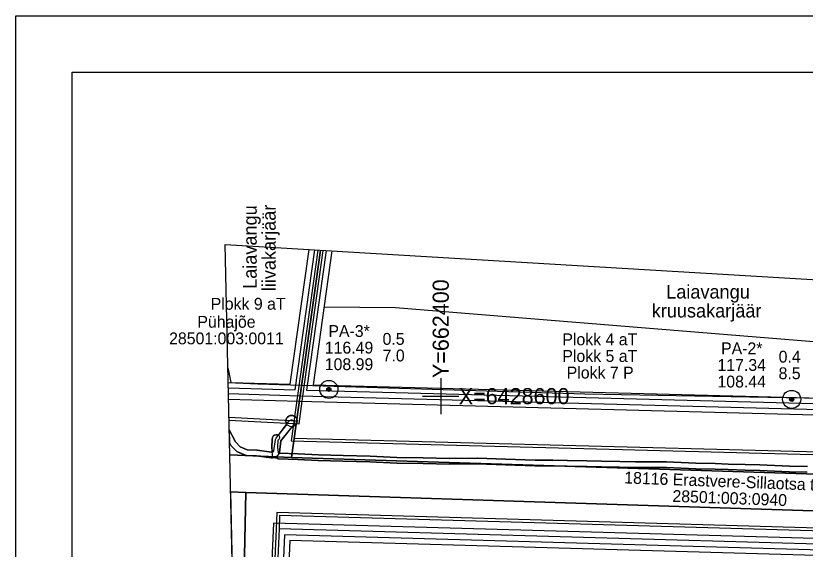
# Model space of a CAD drawing. Extents: x 662249 to 665480, y 6426254 to 6428735.
# Drawn here: x 662249.4 to 662529.1, y 6428545.8 to 6428734.7 of the extents above; entities that cross this region are included whole.
import ezdxf

# ---------------------------------------------------------------- set-up
doc = ezdxf.new("R2010")
doc.units = 0
for name, color, linetype in [('AKTIIVNE_MAEERALDIS', 7, 'Continuous'), ('AKTIIVSE_MAEERALDISE_TMAA', 7, 'Continuous'), ('Alajaamad__x0020__ja__x0020__jaotusseadmed_VOOND', 7, 'Continuous'), ('Elektrimaakaabelliin_1_VOOND', 7, 'Continuous'), ('GEOLPUNKT', 7, 'Continuous'), ('kataster', 7, 'Continuous'), ('KITSENDUSED', 7, 'Continuous'), ('MOOTPIIR', 7, 'Continuous'), ('PLOKK', 7, 'Continuous'), ('Transport_VOOND', 7, 'Continuous'), ('TÄIDE', 7, 'Continuous'), ('VORK', 7, 'Continuous'), ('VORMISTUS', 7, 'Continuous')]:
    doc.layers.add(name, color=color, linetype=linetype)

msp = doc.modelspace()

# ---------------------------------------------------------------- linework, layer by layer
at = {"layer": 'AKTIIVNE_MAEERALDIS'}
for points in [[(662324.76, 6428602.91), (662348.42, 6428602.2), (662355.38, 6428651.79)], [(662324.8, 6428600.91), (662350.15, 6428600.15), (662357.38, 6428651.67)], [(662357.42, 6428651.67), (662350.2, 6428600.12), (662789.99, 6428588.57), (662805.42, 6428624.98)], [(662359.42, 6428651.55), (662352.49, 6428602.06), (662788.68, 6428590.61), (662803.3, 6428625.11)], [(662704.62, 6428540.65), (662344.61, 6428550.92), (662342.11, 6428494.24)]]:
    msp.add_lwpolyline(points, dxfattribs=at)
msp.add_lwpolyline([(662342.7, 6428552.98), (662340.06, 6428493.24), (662661.3, 6428493.57), (662707.81, 6428542.56)], close=True, dxfattribs=at)
at = {"layer": 'AKTIIVSE_MAEERALDISE_TMAA'}
for points in [[(662324.99, 6428592.59), (662325, 6428592.54), (662348.99, 6428591.22), (662350.15, 6428600.15), (662357.38, 6428651.67)], [(662325.01, 6428591.54), (662349.86, 6428590.17), (662351.14, 6428600.02), (662358.38, 6428651.61)], [(662356.41, 6428651.73), (662346.95, 6428584.2), (662784.35, 6428572.71), (662806.48, 6428624.92)], [(662357.41, 6428651.67), (662348.1, 6428585.17), (662783.7, 6428573.73), (662805.42, 6428624.98)]]:
    msp.add_lwpolyline(points, dxfattribs=at)
for points in [[(662341.7, 6428553.02), (662339.01, 6428492.24), (662661.73, 6428492.57), (662708.8, 6428542.15), (662709, 6428548.16), (662341.91, 6428558.81)], [(662342.7, 6428552.98), (662340.06, 6428493.24), (662661.3, 6428493.57), (662707.81, 6428542.56), (662707.97, 6428547.19), (662342.87, 6428557.78)]]:
    msp.add_lwpolyline(points, close=True, dxfattribs=at)
at = {"layer": 'Alajaamad__x0020__ja__x0020__jaotusseadmed_VOOND'}
msp.add_lwpolyline([(662349.13, 6428591.16), (662349.06, 6428590.64), (662348.86, 6428590.16), (662348.54, 6428589.75), (662348.13, 6428589.43), (662347.65, 6428589.23), (662347.13, 6428589.16), (662346.61, 6428589.23), (662346.13, 6428589.43), (662345.72, 6428589.75), (662345.4, 6428590.16), (662345.2, 6428590.64), (662345.13, 6428591.16), (662345.2, 6428591.68), (662345.4, 6428592.16), (662345.72, 6428592.57), (662346.13, 6428592.89), (662346.61, 6428593.09), (662347.13, 6428593.16), (662347.65, 6428593.09), (662348.13, 6428592.89), (662348.54, 6428592.57), (662348.86, 6428592.16), (662349.06, 6428591.68), (662349.11, 6428591.42), (662349.13, 6428591.29)], close=True, dxfattribs=at)
at = {"layer": 'Elektrimaakaabelliin_1_VOOND'}
for points in [[(662325.08, 6428588.11), (662327.24, 6428583.76), (662328.96, 6428582.07), (662331.44, 6428580.96), (662334.89, 6428580.86), (662335, 6428580.85), (662340.02, 6428580.13), (662340.68, 6428580.32), (662340.9, 6428580.6), (662341.45, 6428584.67), (662341.52, 6428584.91), (662341.65, 6428585.14), (662346.34, 6428591.2), (662346.52, 6428591.38), (662346.75, 6428591.51), (662347, 6428591.58), (662347.26, 6428591.58), (662347.51, 6428591.51), (662347.74, 6428591.38), (662347.92, 6428591.2), (662348.05, 6428590.97), (662348.12, 6428590.72), (662348.12, 6428590.46), (662348.05, 6428590.21), (662347.92, 6428589.98), (662343.4, 6428584.13), (662342.84, 6428580.06), (662342.77, 6428579.81), (662342.64, 6428579.58), (662342.63, 6428579.57), (662342.04, 6428578.83), (662341.87, 6428578.66), (662341.64, 6428578.53), (662341.54, 6428578.49), (662340.37, 6428578.15), (662340.22, 6428578.12), (662340.16, 6428578.11), (662340.09, 6428578.11), (662339.95, 6428578.12), (662334.77, 6428578.86), (662331.18, 6428578.97), (662330.95, 6428579), (662330.8, 6428579.06), (662327.98, 6428580.32), (662327.78, 6428580.44), (662327.69, 6428580.52), (662325.72, 6428582.45), (662325.59, 6428582.6), (662325.52, 6428582.72), (662325.19, 6428583.4)], [(662529.89, 6428573.06), (662523.55, 6428573.16), (662523.52, 6428573.16), (662513.02, 6428573.64), (662507.86, 6428573.79), (662501.82, 6428573.96), (662497.2, 6428574.1), (662490.39, 6428574.3), (662490.38, 6428574.3), (662479.95, 6428574.68), (662474.54, 6428574.7), (662468.96, 6428574.71), (662468.94, 6428574.71), (662463.37, 6428574.82), (662463.37, 6428574.82), (662456.91, 6428574.97), (662451.75, 6428575.07), (662444.83, 6428575.21), (662439.67, 6428575.27), (662433.41, 6428575.35), (662433.39, 6428575.35), (662422.9, 6428575.65), (662422.9, 6428575.65), (662412.94, 6428575.97), (662403.12, 6428575.96), (662403.1, 6428575.96), (662393.77, 6428576.17), (662384.46, 6428576.3), (662384.42, 6428576.3), (662374.91, 6428576.77), (662365.37, 6428576.99), (662365.36, 6428576.99), (662356.63, 6428577.22), (662356.62, 6428577.22), (662349.42, 6428577.54), (662342.53, 6428577.81), (662342.31, 6428577.84), (662342.27, 6428577.86), (662341.12, 6428578.22), (662340.92, 6428578.3), (662340.71, 6428578.46), (662340.55, 6428578.67), (662340.45, 6428578.91), (662340.42, 6428579.09), (662340.2, 6428581.88), (662340.2, 6428582), (662340.29, 6428584.5), (662340.3, 6428584.59), (662340.4, 6428585.34), (662340.47, 6428585.59), (662340.6, 6428585.82), (662340.78, 6428586), (662341.01, 6428586.13), (662341.17, 6428586.19), (662341.66, 6428586.3), (662341.88, 6428586.32), (662342.14, 6428586.29), (662342.38, 6428586.19), (662342.59, 6428586.03), (662342.75, 6428585.82), (662342.85, 6428585.58), (662342.88, 6428585.32), (662342.85, 6428585.06), (662342.75, 6428584.82), (662342.59, 6428584.61), (662342.38, 6428584.45), (662342.29, 6428584.38), (662342.2, 6428581.98), (662342.36, 6428579.92), (662342.74, 6428579.8), (662349.5, 6428579.54), (662349.5, 6428579.54), (662356.69, 6428579.22), (662365.42, 6428578.99), (662374.97, 6428578.77), (662375, 6428578.77), (662384.5, 6428578.3), (662393.8, 6428578.17), (662393.81, 6428578.17), (662403.13, 6428577.96), (662412.96, 6428577.97), (662412.99, 6428577.97), (662422.96, 6428577.65), (662433.44, 6428577.35), (662439.69, 6428577.27), (662444.86, 6428577.21), (662444.87, 6428577.21), (662451.79, 6428577.07), (662456.95, 6428576.97), (662456.95, 6428576.97), (662463.41, 6428576.82), (662468.97, 6428576.71), (662474.54, 6428576.7), (662479.97, 6428576.68), (662480.01, 6428576.68), (662490.45, 6428576.3), (662497.26, 6428576.1), (662501.88, 6428575.96), (662507.92, 6428575.79), (662513.09, 6428575.64), (662513.11, 6428575.64), (662523.6, 6428575.16), (662529.93, 6428575.06)]]:
    msp.add_lwpolyline(points, dxfattribs=at)
at = {"layer": 'GEOLPUNKT'}
for centre, radius in [((662360.36, 6428602.37), 3.2), ((662360.36, 6428602.37), 3.2), ((662360.36, 6428602.37), 0.72), ((662360.36, 6428602.37), 0.64), ((662360.36, 6428602.37), 0.56), ((662360.36, 6428602.37), 0.48), ((662360.36, 6428602.37), 0.4), ((662360.36, 6428602.37), 0.32), ((662360.36, 6428602.37), 0.24), ((662360.36, 6428602.37), 0.16), ((662360.36, 6428602.37), 0.08), ((662524.35, 6428598.85), 3.2), ((662524.35, 6428598.85), 3.2), ((662524.35, 6428598.85), 0.72), ((662524.35, 6428598.85), 0.64), ((662524.35, 6428598.85), 0.56), ((662524.35, 6428598.85), 0.48), ((662524.35, 6428598.85), 0.4), ((662524.35, 6428598.85), 0.32), ((662524.35, 6428598.85), 0.24), ((662524.35, 6428598.85), 0.16), ((662524.35, 6428598.85), 0.08)]:
    msp.add_circle(centre, radius, dxfattribs=at)
at = {"layer": 'kataster'}
for points in [[(662357.42, 6428651.67), (662347.13, 6428578.21), (662325.28, 6428579.23)], [(662805.42, 6428624.98), (662778.98, 6428562.59), (662719.58, 6428566.46), (662347.13, 6428578.21), (662357.42, 6428651.67)], [(662325.28, 6428579.23), (662347.13, 6428578.21), (662719.58, 6428566.46), (662778.98, 6428562.59), (662809.46, 6428558.12), (662837.37, 6428550.96), (662861.42, 6428541.19), (662923.35, 6428510.49), (663008.92, 6428468.78), (663037.93, 6428460.52), (663058.91, 6428457.37), (663078.72, 6428456.37)], [(663076.68, 6428443.4), (663057.68, 6428444.46), (663035.53, 6428447.66), (663004.02, 6428456.51), (662917.6, 6428498.83), (662856.28, 6428529.22), (662833.32, 6428538.59), (662807.15, 6428545.35), (662777.34, 6428549.66), (662718.29, 6428553.41), (662330.91, 6428565.86), (662325.57, 6428566.11)]]:
    msp.add_lwpolyline(points, dxfattribs=at)
msp.add_lwpolyline([(662718.29, 6428553.41), (662661.31, 6428493.54), (662329.39, 6428493.18), (662330.91, 6428565.86)], close=True, dxfattribs=at)
at = {"layer": 'KITSENDUSED'}
msp.add_lwpolyline([(662325.57, 6428566.11), (662330.9, 6428565.86), (662329.4, 6428493.18), (662331.05, 6428493.18), (662352.62, 6428354.76), (662330.05, 6428361.93)], dxfattribs=at)
at = {"layer": 'MOOTPIIR'}
msp.add_lwpolyline([(662323.64, 6428653.68), (662820.99, 6428624.05), (663000, 6428592), (663088.34, 6428517.37), (663059.39, 6428333.69), (663057.95, 6428235.42), (662335.85, 6428097.66)], close=True, dxfattribs=at)
at = {"layer": 'PLOKK'}
for points in [[(662324.6, 6428610.04), (662324.65, 6428609.52), (662325.62, 6428604.88), (662346.69, 6428604.26), (662353.37, 6428651.91)], [(662361.43, 6428651.43), (662354.78, 6428604), (662787.37, 6428592.64), (662801.18, 6428625.23)], [(662358.66, 6428631.67), (662383.92, 6428631.43), (662697.71, 6428605.94), (662740.91, 6428589.86)], [(662324.74, 6428598.91), (662349.89, 6428598.16)], [(662349.89, 6428598.16), (662746.69, 6428587.71)], [(662724.47, 6428544.09), (662340.79, 6428555.04), (662337.97, 6428491.24), (662340.43, 6428491.24)]]:
    msp.add_lwpolyline(points, dxfattribs=at)
msp.add_lwpolyline([(662346.52, 6428548.87), (662344.24, 6428497.24), (662659.58, 6428497.57), (662698.74, 6428538.82)], close=True, dxfattribs=at)
at = {"layer": 'Transport_VOOND'}
msp.add_lwpolyline([(662324.72, 6428604.81), (662335.25, 6428604.34), (662451.06, 6428600.83), (662554.71, 6428598.9), (662731.53, 6428592.61), (662801.26, 6428586.2), (662829.23, 6428581.27), (662848.2, 6428575.75), (662872.51, 6428565.91), (662952.16, 6428526.04), (662976.16, 6428513.21), (663002.62, 6428500), (663019.72, 6428492.7), (663035.78, 6428487.66), (663056.78, 6428483.8), (663082.74, 6428481.82)], dxfattribs=at)
at = {"layer": 'TÄIDE'}
for p, q in [((662345.47, 6428590.07), (662342.43, 6428586.15)), ((662325.08, 6428588.11), (662325.19, 6428583.4)), ((662325.08, 6428588.11), (662325.19, 6428583.4)), ((662342.77, 6428579.8), (662342.77, 6428579.81)), ((662325.57, 6428566.11), (662330.05, 6428361.93))]:
    msp.add_line(p, q, dxfattribs=at)
for points in [[(662347.31, 6428589.18), (662347.65, 6428589.23), (662348.13, 6428589.43), (662348.54, 6428589.75), (662348.86, 6428590.16), (662349.06, 6428590.64), (662349.13, 6428591.16), (662349.13, 6428591.29), (662349.11, 6428591.42), (662349.06, 6428591.68), (662348.86, 6428592.16), (662348.54, 6428592.57), (662348.13, 6428592.89), (662347.65, 6428593.09), (662347.13, 6428593.16), (662346.61, 6428593.09), (662346.13, 6428592.89), (662345.72, 6428592.57), (662345.4, 6428592.16), (662345.2, 6428591.68), (662345.13, 6428591.16), (662345.2, 6428590.64), (662345.4, 6428590.16), (662345.47, 6428590.07)], [(662342.77, 6428579.81), (662342.84, 6428580.06), (662343.4, 6428584.13), (662347.31, 6428589.18)], [(662340.33, 6428580.22), (662340.02, 6428580.13), (662335, 6428580.85), (662334.89, 6428580.86), (662331.44, 6428580.96), (662328.96, 6428582.07), (662327.24, 6428583.76), (662325.08, 6428588.11)], [(662342.43, 6428586.15), (662342.38, 6428586.19), (662342.14, 6428586.29), (662341.88, 6428586.32), (662341.66, 6428586.3), (662341.17, 6428586.19), (662341.01, 6428586.13), (662340.78, 6428586), (662340.6, 6428585.82), (662340.47, 6428585.59), (662340.4, 6428585.34), (662340.3, 6428584.59), (662340.29, 6428584.5), (662340.2, 6428582), (662340.2, 6428581.88), (662340.33, 6428580.22)], [(662325.19, 6428583.4), (662325.52, 6428582.72), (662325.59, 6428582.6), (662325.72, 6428582.45), (662327.69, 6428580.52), (662327.78, 6428580.44), (662327.98, 6428580.32), (662330.8, 6428579.06), (662330.95, 6428579), (662331.18, 6428578.97), (662334.77, 6428578.86), (662339.95, 6428578.12), (662340.09, 6428578.11), (662340.16, 6428578.11), (662340.22, 6428578.12), (662340.37, 6428578.15), (662340.91, 6428578.31)], [(662340.91, 6428578.31), (662340.92, 6428578.3), (662341.12, 6428578.22), (662342.27, 6428577.86), (662342.31, 6428577.84), (662342.53, 6428577.81), (662349.42, 6428577.54), (662356.62, 6428577.22), (662356.63, 6428577.22), (662365.36, 6428576.99), (662365.37, 6428576.99), (662374.91, 6428576.77), (662384.42, 6428576.3), (662384.46, 6428576.3), (662393.77, 6428576.17), (662403.1, 6428575.96), (662403.12, 6428575.96), (662412.94, 6428575.97), (662422.9, 6428575.65), (662422.9, 6428575.65), (662433.39, 6428575.35), (662433.41, 6428575.35), (662439.67, 6428575.27), (662444.83, 6428575.21), (662451.75, 6428575.07), (662456.91, 6428574.97), (662463.37, 6428574.82), (662463.37, 6428574.82), (662468.94, 6428574.71), (662468.96, 6428574.71), (662474.54, 6428574.7), (662479.95, 6428574.68), (662490.38, 6428574.3), (662490.39, 6428574.3), (662497.2, 6428574.1), (662501.82, 6428573.96), (662507.86, 6428573.79), (662513.02, 6428573.64), (662523.52, 6428573.16), (662523.55, 6428573.16), (662529.89, 6428573.06)], [(662529.93, 6428575.06), (662523.6, 6428575.16), (662513.11, 6428575.64), (662513.09, 6428575.64), (662507.92, 6428575.79), (662501.88, 6428575.96), (662497.26, 6428576.1), (662490.45, 6428576.3), (662480.01, 6428576.68), (662479.97, 6428576.68), (662474.54, 6428576.7), (662468.97, 6428576.71), (662463.41, 6428576.82), (662456.95, 6428576.97), (662456.95, 6428576.97), (662451.79, 6428577.07), (662444.87, 6428577.21), (662444.86, 6428577.21), (662439.69, 6428577.27), (662433.44, 6428577.35), (662422.96, 6428577.65), (662412.99, 6428577.97), (662412.96, 6428577.97), (662403.13, 6428577.96), (662393.81, 6428578.17), (662393.8, 6428578.17), (662384.5, 6428578.3), (662375, 6428578.77), (662374.97, 6428578.77), (662365.42, 6428578.99), (662356.69, 6428579.22), (662349.5, 6428579.54), (662349.5, 6428579.54), (662342.77, 6428579.8)], [(662330.05, 6428361.93), (662352.62, 6428354.76), (662331.05, 6428493.18), (662329.4, 6428493.18), (662330.9, 6428565.86), (662325.57, 6428566.11)]]:
    msp.add_lwpolyline(points, dxfattribs=at)
at = {"layer": 'VORK'}
for p, q in [((662400, 6428606.4), (662400, 6428593.6)), ((662393.6, 6428600), (662406.4, 6428600))]:
    msp.add_line(p, q, dxfattribs=at)
at = {"layer": 'VORMISTUS'}
for points in [[(662249.44, 6427894.7), (662249.44, 6428734.7), (663437.44, 6428734.7), (663437.44, 6427894.7)], [(662269.44, 6427914.7), (662269.44, 6428714.7), (663417.44, 6428714.7), (663417.44, 6427914.7)]]:
    msp.add_lwpolyline(points, close=True, dxfattribs=at)

# ---------------------------------------------------------------- texts
at = {"layer": 'GEOLPUNKT'}
for s, p in [('PA-3*', (662360.2, 6428620.96)), ('0.5', (662379.39, 6428618.17)), ('116.49', (662358.92, 6428615.08)), ('PA-2*', (662499.33, 6428614.82)), ('7.0', (662379.42, 6428612.29)), ('0.4', (662519.74, 6428611.88)), ('108.99', (662358.92, 6428609.2)), ('117.34', (662498.06, 6428608.94)), ('8.5', (662519.71, 6428606)), ('108.44', (662498.06, 6428603.06))]:
    msp.add_text(s, height=4.2, dxfattribs=at).set_placement(p)
at = {"layer": 'kataster'}
for s, p in [('Pühajõe', (662313.78, 6428624.23)), ('28501:003:0011', (662303.76, 6428618.35))]:
    msp.add_text(s, height=4.2, dxfattribs=at).set_placement(p)
for s, p in [('18116 Erastvere-Sillaotsa tee', (662464.97, 6428569.1)), ('28501:003:0940', (662482.04, 6428562.58))]:
    msp.add_text(s, height=4.2, rotation=357.8367, dxfattribs=at).set_placement(p)
at = {"layer": 'PLOKK'}
for s, p in [('Plokk 9 aT', (662318.5, 6428630.61)), ('Plokk 4 aT', (662443.1, 6428618)), ('Plokk 5 aT', (662443.1, 6428612.12)), ('Plokk 7 P', (662444.64, 6428606.24))]:
    msp.add_text(s, height=4.2, dxfattribs=at).set_placement(p)
at = {"layer": 'VORK'}
msp.add_text('Y=662400', height=5.7, rotation=90, dxfattribs=at).set_placement((662402.85, 6428606.4))
msp.add_text('X=6428600', height=5.7, dxfattribs=at).set_placement((662406.4, 6428597.15))
at = {"layer": 'VORMISTUS'}
for s, p in [('Laiavangu', (662334.8, 6428637.98)), ('liivakarjäär', (662341.52, 6428637.14))]:
    msp.add_text(s, height=4.8, rotation=90, dxfattribs=at).set_placement(p)
for s, p in [('Laiavangu ', (662479.89, 6428634.57)), ('kruusakarjäär', (662474.76, 6428627.85))]:
    msp.add_text(s, height=4.8, dxfattribs=at).set_placement(p)

doc.saveas('drawing.dxf')
